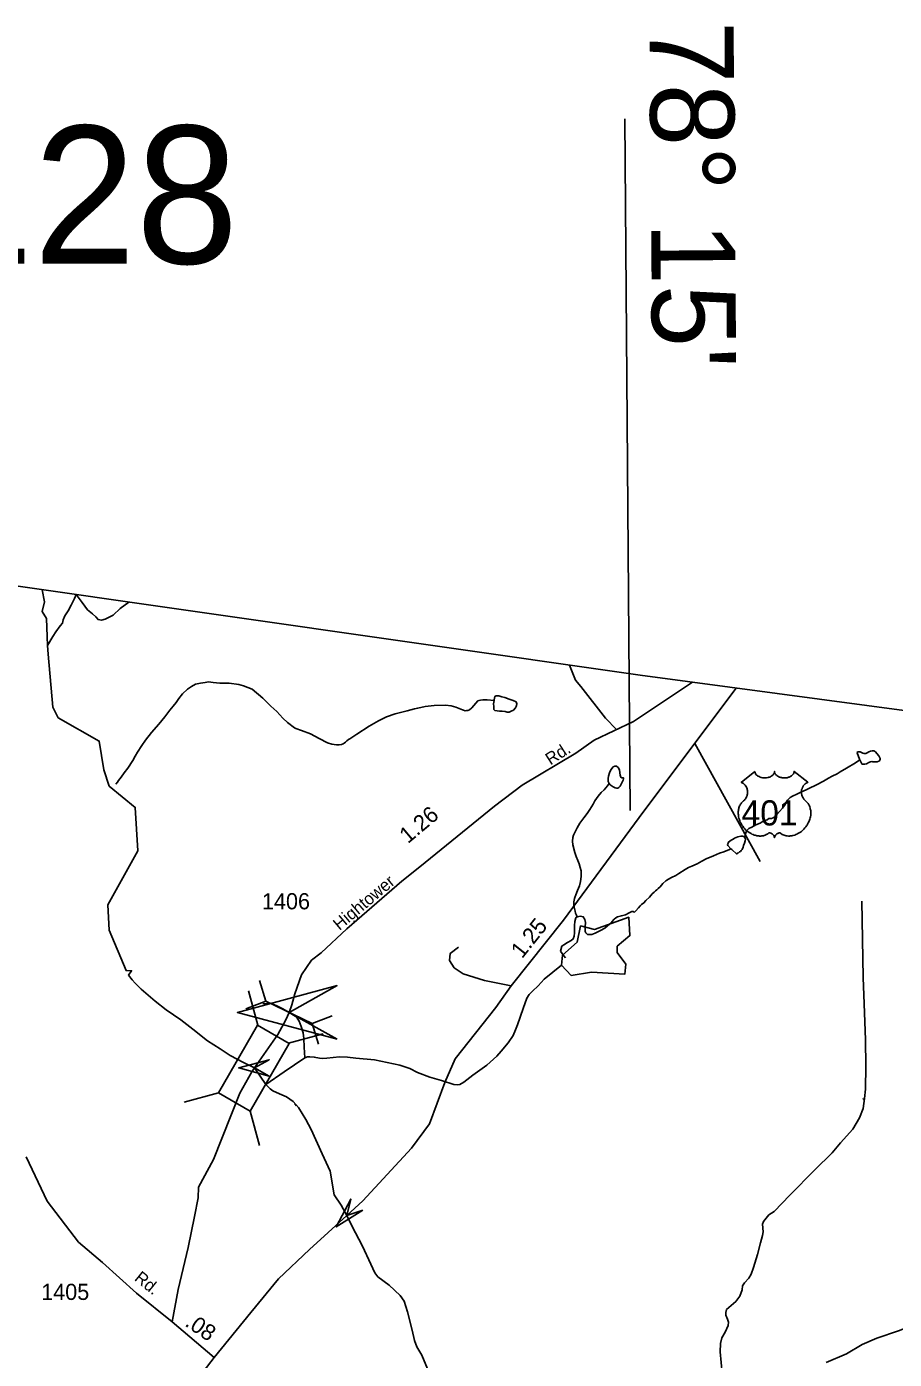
# Model space of a CAD drawing. Extents: x 2126262 to 2293712, y 749403 to 919119.
# Drawn here: x 2216470 to 2223188, y 908802 to 919119 of the extents above; entities that cross this region are included whole.
import ezdxf

# ---------------------------------------------------------------- set-up
doc = ezdxf.new("R2010")
doc.units = 0
for name, color, linetype in [('Exist Boundary Political CountyLine', 7, 'Continuous'), ('Exist Hydrographic Creek Single Shore', 7, 'Continuous'), ('Exist Hydrographic Misc Water Feature', 7, 'Continuous'), ('Exist Hydrographic Pond Under 1500 Sq Ft', 7, 'Continuous'), ('Exist Road Non-System Type 51', 7, 'Continuous'), ('Exist Road Primary US Attributed', 7, 'Continuous'), ('Exist Road Primary US Mileage Hundredths English Label', 7, 'Continuous'), ('Exist Road Primary US Shield CELL', 7, 'Continuous'), ('Exist Road Primary US Shield Number Label', 7, 'Continuous'), ('Exist Road Secondary Mileage Hundredths English Label', 7, 'Continuous'), ('Exist Road Secondary Structure Pipe Attributed CELL', 7, 'Continuous'), ('Exist Road Secondary Structure Pipe CELL', 7, 'Continuous'), ('Exist Road Secondary Structure Pipe Number Label', 7, 'Continuous'), ('Exist Road Secondary Structure Standard Bridge Attributed CELL', 7, 'Continuous'), ('Exist Road Secondary Structure Standard Bridge CELL', 7, 'Continuous'), ('Exist Road Secondary Type 41 Attributed', 7, 'Continuous'), ('Exist Road Secondary Type 51 Attributed', 7, 'Continuous'), ('Exist Road Secondary Type 51 Label', 7, 'Continuous'), ('Exist Road Secondary Type 51 Number Label', 7, 'Continuous'), ('Map Preparation Longitude Latitude Lines', 7, 'Continuous')]:
    doc.layers.add(name, color=color, linetype=linetype)

msp = doc.modelspace()

# ---------------------------------------------------------------- linework, layer by layer
at = {"layer": 'Exist Boundary Political CountyLine'}
msp.add_lwpolyline([(2223670, 913771), (2221219, 914098), (2204318, 916517)], dxfattribs=at)
at = {"layer": 'Exist Hydrographic Creek Single Shore'}
for points in [[(2216633, 914328), (2216623, 914537), (2216590, 914592), (2216608, 914667), (2216591, 914760)], [(2216854, 914722), (2216842, 914692), (2216816, 914641), (2216793, 914597), (2216766, 914558), (2216753, 914526), (2216747, 914500), (2216730, 914480), (2216696, 914434), (2216674, 914398), (2216633, 914328)], [(2217259, 911776), (2217283, 911811), (2217240, 911812), (2217109, 912124), (2217099, 912321), (2217330, 912740), (2217311, 913075), (2217110, 913240), (2217067, 913365), (2217032, 913589), (2216714, 913769), (2216672, 913852), (2216636, 914260), (2216633, 914328)], [(2218323, 910929), (2218234, 911058), (2218150, 911100), (2218046, 911155), (2217969, 911206), (2217871, 911267), (2217758, 911358), (2217664, 911431), (2217550, 911507), (2217466, 911575), (2217357, 911668), (2217311, 911714), (2217286, 911740), (2217259, 911776)], [(2219574, 908730), (2219530, 908835), (2219491, 908898), (2219473, 908947), (2219454, 909028), (2219419, 909171), (2219393, 909253), (2219362, 909296), (2219277, 909377), (2219189, 909441), (2219166, 909471), (2219134, 909538), (2219071, 909679), (2218988, 909836), (2218949, 909917), (2218906, 909996), (2218851, 910077), (2218819, 910259), (2218759, 910392), (2218674, 910581), (2218632, 910658), (2218576, 910751), (2218533, 910798), (2218482, 910835), (2218428, 910858), (2218377, 910880), (2218355, 910896), (2218323, 910929)]]:
    msp.add_lwpolyline(points, dxfattribs=at)
at = {"layer": 'Exist Hydrographic Misc Water Feature'}
for points in [[(2216854, 914722), (2216900, 914660), (2216941, 914605), (2216979, 914574), (2217007, 914550), (2217024, 914529), (2217049, 914525), (2217078, 914532), (2217141, 914564), (2217194, 914614), (2217262, 914664)], [(2220089, 913902), (2220035, 913908), (2220023, 913908), (2220003, 913908), (2219983, 913905), (2219973, 913903), (2219963, 913899), (2219949, 913883), (2219932, 913863), (2219916, 913845), (2219898, 913831), (2219886, 913825), (2219876, 913825), (2219864, 913823), (2219852, 913827), (2219844, 913831), (2219792, 913850), (2219756, 913862), (2219714, 913866), (2219624, 913865), (2219556, 913857), (2219498, 913844), (2219474, 913838), (2219416, 913822), (2219322, 913799), (2219256, 913776), (2219195, 913744), (2219123, 913704), (2219027, 913641), (2218972, 913607), (2218962, 913601), (2218950, 913590), (2218940, 913580), (2218928, 913572), (2218920, 913566), (2218908, 913562), (2218890, 913560), (2218870, 913560), (2218834, 913564), (2218800, 913575), (2218736, 913609), (2218669, 913644), (2218599, 913670), (2218555, 913686), (2218545, 913692), (2218489, 913733), (2218453, 913765), (2218406, 913817), (2218360, 913858), (2218298, 913920), (2218215, 913991), (2218149, 914017), (2218113, 914027), (2218037, 914036), (2217965, 914037), (2217913, 914043), (2217877, 914047), (2217853, 914043), (2217815, 914036), (2217777, 914028), (2217747, 914012), (2217715, 913990), (2217678, 913954), (2217648, 913919), (2217628, 913887), (2217604, 913859), (2217579, 913829), (2217539, 913777), (2217493, 913720), (2217436, 913656), (2217390, 913596), (2217361, 913553), (2217329, 913503), (2217311, 913471), (2217293, 913439), (2217254, 913379), (2217226, 913343), (2217202, 913308), (2217182, 913282), (2217173, 913270), (2217161, 913254)], [(2220089, 913902), (2220085, 913876), (2220086, 913856), (2220086, 913844), (2220088, 913834), (2220094, 913826), (2220114, 913822), (2220130, 913821), (2220150, 913821), (2220174, 913817), (2220190, 913811), (2220206, 913813), (2220222, 913819), (2220240, 913829), (2220254, 913845), (2220260, 913855), (2220263, 913865), (2220265, 913877), (2220259, 913891), (2220237, 913903), (2220207, 913913), (2220171, 913927), (2220149, 913931), (2220127, 913938), (2220105, 913938), (2220095, 913934), (2220089, 913908), (2220089, 913902)], [(2222921, 913444), (2222919, 913448), (2222901, 913497), (2222903, 913504), (2222913, 913506), (2222923, 913504), (2222943, 913494), (2222953, 913492), (2222967, 913492), (2222977, 913498), (2222991, 913504), (2223003, 913510), (2223017, 913512), (2223031, 913513), (2223035, 913511), (2223041, 913505), (2223053, 913493), (2223067, 913473), (2223075, 913459), (2223077, 913453), (2223077, 913449), (2223075, 913441), (2223074, 913437), (2223068, 913433), (2223054, 913427), (2223042, 913427), (2223030, 913427), (2223022, 913428), (2223014, 913430), (2223002, 913428), (2222996, 913426), (2222986, 913420), (2222978, 913416), (2222971, 913412), (2222960, 913410), (2222952, 913410), (2222942, 913410), (2222936, 913412), (2222921, 913444)], [(2220981, 913259), (2220988, 913251), (2221012, 913233), (2221026, 913227), (2221036, 913225), (2221046, 913225), (2221056, 913229), (2221064, 913239), (2221081, 913271), (2221087, 913281), (2221089, 913287), (2221091, 913297), (2221091, 913303), (2221079, 913305), (2221071, 913309), (2221065, 913325), (2221061, 913363), (2221056, 913375), (2221049, 913383), (2221037, 913393), (2221023, 913395), (2221011, 913389), (2220993, 913367), (2220983, 913343), (2220975, 913316), (2220973, 913298), (2220973, 913284), (2220973, 913276), (2220981, 913259)], [(2222921, 913444), (2222888, 913421), (2222816, 913379), (2222768, 913350), (2222744, 913336), (2222707, 913318), (2222677, 913302), (2222639, 913279), (2222585, 913249), (2222569, 913241), (2222541, 913229), (2222506, 913212), (2222468, 913196), (2222432, 913178), (2222400, 913162), (2222382, 913151), (2222368, 913139), (2222360, 913131), (2222352, 913119), (2222338, 913091), (2222322, 913069), (2222299, 913043), (2222279, 913021), (2222257, 913000), (2222249, 912994), (2222237, 912990), (2222217, 912988), (2222202, 912980), (2222186, 912974), (2222174, 912968), (2222164, 912962), (2222148, 912953), (2222116, 912939), (2222084, 912923), (2222062, 912911), (2222054, 912905), (2222046, 912897), (2222040, 912887), (2222036, 912871), (2222030, 912851), (2222029, 912843)], [(2220981, 913259), (2220968, 913243), (2220942, 913212), (2220918, 913190), (2220896, 913162), (2220870, 913126), (2220857, 913100), (2220831, 913060), (2220809, 913029), (2220783, 912995), (2220754, 912953), (2220732, 912917), (2220718, 912891), (2220704, 912859), (2220698, 912843), (2220697, 912813), (2220699, 912785), (2220713, 912727), (2220725, 912695), (2220738, 912665), (2220748, 912637), (2220756, 912611), (2220762, 912585), (2220764, 912567), (2220762, 912541), (2220757, 912501), (2220749, 912469), (2220735, 912431), (2220723, 912397), (2220714, 912377), (2220712, 912371), (2220706, 912343), (2220706, 912323), (2220708, 912303), (2220716, 912271), (2220720, 912257), (2220727, 912241), (2220733, 912229)], [(2221923, 912754), (2221899, 912781), (2221897, 912788), (2221901, 912797), (2221905, 912806), (2221915, 912814), (2221925, 912822), (2221939, 912830), (2221949, 912836), (2221977, 912846), (2221999, 912852), (2222013, 912852), (2222021, 912850), (2222025, 912849), (2222029, 912843)], [(2222029, 912843), (2222033, 912835), (2222035, 912829), (2222033, 912815), (2222027, 912799), (2222021, 912780), (2222017, 912766), (2222009, 912750), (2222002, 912742), (2221996, 912734), (2221989, 912730), (2221980, 912724), (2221972, 912720), (2221968, 912714), (2221929, 912748), (2221923, 912754)], [(2221923, 912754), (2221911, 912748), (2221868, 912731), (2221835, 912721), (2221788, 912701), (2221730, 912676), (2221698, 912660), (2221660, 912638), (2221621, 912619), (2221595, 912609), (2221567, 912595), (2221519, 912564), (2221495, 912548), (2221463, 912532), (2221440, 912520), (2221426, 912512), (2221418, 912506), (2221396, 912485), (2221374, 912461), (2221358, 912447), (2221348, 912437), (2221338, 912429), (2221328, 912419), (2221314, 912407), (2221291, 912381), (2221265, 912354), (2221249, 912336), (2221231, 912324)], [(2221231, 912324), (2221219, 912312), (2221206, 912297), (2221186, 912274), (2221174, 912262)], [(2222379, 910073), (2222571, 910268), (2222705, 910400), (2222772, 910478), (2222866, 910583), (2222919, 910672), (2222945, 910745), (2222956, 910821), (2222965, 910893), (2222966, 911072), (2222965, 911276), (2222953, 911554), (2222945, 911758), (2222936, 912350)], [(2220733, 912229), (2220723, 912221), (2220715, 912193), (2220711, 912161), (2220711, 912133), (2220712, 912105), (2220708, 912079), (2220700, 912057), (2220686, 912045), (2220658, 912029), (2220628, 912010), (2220614, 912002), (2220603, 911962), (2220629, 911926), (2220641, 911911)], [(2221174, 912262), (2221172, 912266), (2221166, 912270), (2221156, 912270), (2221134, 912258), (2221106, 912244), (2221075, 912236), (2221045, 912227), (2221031, 912219), (2221019, 912209), (2221001, 912189), (2220985, 912173), (2220947, 912139), (2220913, 912122), (2220871, 912102), (2220846, 912092), (2220834, 912090), (2220824, 912090), (2220812, 912092), (2220798, 912104), (2220793, 912114), (2220795, 912150), (2220797, 912184), (2220791, 912208), (2220779, 912228), (2220757, 912233), (2220733, 912229)], [(2218625, 911136), (2218644, 911144), (2218662, 911145), (2218697, 911142), (2218738, 911134), (2218764, 911132), (2218793, 911135), (2218892, 911145), (2218954, 911141), (2219020, 911135), (2219164, 911120), (2219359, 911079), (2219437, 911053), (2219497, 911022), (2219592, 910987), (2219681, 910961), (2219778, 910930), (2219802, 910927), (2219825, 910931), (2219856, 910949), (2219925, 911003), (2220032, 911079), (2220109, 911148), (2220144, 911188), (2220199, 911253), (2220236, 911309), (2220255, 911352), (2220271, 911393), (2220315, 911517), (2220343, 911597), (2220360, 911626), (2220387, 911653), (2220430, 911694), (2220477, 911745), (2220610, 911854)], [(2218625, 911136), (2218618, 911220), (2218617, 911287), (2218610, 911329), (2218596, 911379), (2218579, 911419), (2218564, 911444), (2218549, 911459), (2218502, 911488), (2218453, 911516), (2218402, 911542), (2218369, 911555), (2218356, 911559), (2218331, 911556), (2218300, 911555)], [(2218323, 910929), (2218464, 911029), (2218625, 911136)], [(2218560, 910765), (2218546, 910780)], [(2222945, 910813), (2222950, 910822)], [(2221854, 908695), (2221840, 908860), (2221842, 908924), (2221853, 908969), (2221879, 909012), (2221901, 909065), (2221903, 909090), (2221897, 909112), (2221882, 909144), (2221882, 909165), (2221888, 909188), (2221907, 909204), (2221960, 909249), (2221991, 909291), (2222010, 909340), (2222013, 909370), (2222027, 909395), (2222061, 909430), (2222080, 909461), (2222097, 909513), (2222128, 909615), (2222151, 909705), (2222168, 909760), (2222172, 909790), (2222167, 909848), (2222175, 909869), (2222216, 909920), (2222258, 909947), (2222379, 910073)], [(2222660, 908779), (2222818, 908844), (2222939, 908916), (2223051, 908965), (2223220, 909023), (2223338, 909070), (2223411, 909101), (2223516, 909125), (2223707, 909167), (2223830, 909189), (2223922, 909211), (2223984, 909236), (2224047, 909280), (2224115, 909351), (2224187, 909440), (2224212, 909506), (2224256, 909677), (2224281, 909766), (2224302, 909802), (2224328, 909826), (2224357, 909839), (2224412, 909853), (2224463, 909858), (2224493, 909861)]]:
    msp.add_lwpolyline(points, dxfattribs=at)
at = {"layer": 'Exist Hydrographic Pond Under 1500 Sq Ft'}
msp.add_lwpolyline([(2220685, 911774), (2220610, 911854), (2220618, 911930), (2220733, 912032), (2220758, 912157), (2220866, 912131), (2221132, 912224), (2221141, 912083), (2221042, 912000), (2221042, 911951), (2221110, 911861), (2221102, 911785), (2220843, 911800), (2220685, 911774)], dxfattribs=at)
at = {"layer": 'Exist Road Non-System Type 51'}
msp.add_line((2221642, 913570), (2222150, 912657), dxfattribs=at)
for points in [[(2221036, 913679), (2220952, 913766), (2220761, 914012), (2220720, 914059), (2220673, 914176)], [(2220222, 911694), (2220016, 911734), (2219850, 911787), (2219781, 911834), (2219745, 911889), (2219750, 911945), (2219814, 911994)]]:
    msp.add_lwpolyline(points, dxfattribs=at)
at = {"layer": 'Exist Road Primary US Attributed'}
for points in [[(2218949, 909917), (2219073, 910030), (2219449, 910437), (2219590, 910625), (2219709, 910946), (2219788, 911129), (2220103, 911525), (2220222, 911694), (2220627, 912201), (2221248, 913046), (2221964, 913999)], [(2217921, 908816), (2218207, 909164), (2218419, 909425), (2218659, 909652), (2218949, 909917)], [(2214385, 901365), (2214412, 901699), (2214495, 902483), (2214573, 903173), (2214614, 903350), (2214664, 903485), (2214802, 903739), (2215221, 904445), (2215644, 905169), (2216154, 905961), (2216504, 906546), (2216877, 907159), (2217093, 907499), (2217509, 908153), (2217727, 908560), (2217921, 908816)]]:
    msp.add_lwpolyline(points, dxfattribs=at)
at = {"layer": 'Exist Road Primary US Shield CELL'}
msp.add_lwpolyline([(2222108, 913354), (2222108, 913350), (2222109, 913344), (2222110, 913342), (2222112, 913337), (2222116, 913330), (2222122, 913324), (2222128, 913319), (2222133, 913317), (2222140, 913313), (2222148, 913309), (2222157, 913307), (2222167, 913305), (2222177, 913304), (2222187, 913303), (2222198, 913304), (2222210, 913306), (2222216, 913308), (2222222, 913310), (2222228, 913312), (2222234, 913316), (2222239, 913319), (2222243, 913322), (2222249, 913327), (2222253, 913333), (2222255, 913336), (2222257, 913339), (2222259, 913346), (2222259, 913348), (2222260, 913354), (2222260, 913349), (2222261, 913346), (2222262, 913343), (2222263, 913340), (2222265, 913335), (2222268, 913332), (2222272, 913326), (2222275, 913323), (2222278, 913321), (2222285, 913316), (2222294, 913312), (2222298, 913310), (2222302, 913309), (2222308, 913307), (2222313, 913306), (2222319, 913305), (2222324, 913304), (2222330, 913303), (2222335, 913303), (2222341, 913303), (2222346, 913304), (2222351, 913304), (2222357, 913305), (2222362, 913306), (2222369, 913308), (2222374, 913310), (2222379, 913312), (2222386, 913316), (2222391, 913319), (2222395, 913322), (2222400, 913327), (2222404, 913332), (2222407, 913335), (2222409, 913339), (2222410, 913343), (2222411, 913347), (2222412, 913351), (2222412, 913354), (2222518, 913270), (2222516, 913269), (2222510, 913266), (2222505, 913263), (2222498, 913258), (2222495, 913255), (2222492, 913252), (2222489, 913249), (2222486, 913246), (2222483, 913242), (2222481, 913238), (2222478, 913233), (2222476, 913229), (2222473, 913220), (2222471, 913215), (2222470, 913210), (2222469, 913201), (2222469, 913196), (2222469, 913192), (2222469, 913187), (2222469, 913183), (2222470, 913178), (2222471, 913174), (2222472, 913169), (2222474, 913163), (2222476, 913157), (2222481, 913148), (2222487, 913138), (2222492, 913133), (2222496, 913129), (2222503, 913123), (2222506, 913120), (2222510, 913116), (2222517, 913108), (2222520, 913104), (2222523, 913100), (2222525, 913096), (2222528, 913092), (2222530, 913088), (2222533, 913079), (2222536, 913070), (2222537, 913065), (2222539, 913055), (2222540, 913050), (2222541, 913039), (2222541, 913027), (2222540, 913015), (2222538, 913002), (2222536, 912994), (2222533, 912984), (2222530, 912976), (2222526, 912964), (2222521, 912955), (2222516, 912945), (2222512, 912938), (2222507, 912932), (2222502, 912924), (2222495, 912916), (2222487, 912907), (2222481, 912901), (2222473, 912894), (2222468, 912889), (2222461, 912884), (2222451, 912878), (2222441, 912872), (2222433, 912868), (2222426, 912865), (2222416, 912861), (2222401, 912857), (2222395, 912855), (2222388, 912854), (2222382, 912854), (2222376, 912853), (2222367, 912853), (2222359, 912854), (2222351, 912855), (2222343, 912857), (2222335, 912859), (2222327, 912862), (2222319, 912866), (2222306, 912875), (2222302, 912877), (2222300, 912877), (2222295, 912877), (2222290, 912876), (2222285, 912874), (2222282, 912873), (2222279, 912870), (2222276, 912868), (2222272, 912864), (2222269, 912862), (2222267, 912859), (2222264, 912853), (2222262, 912851), (2222261, 912847), (2222260, 912842), (2222258, 912849), (2222256, 912853), (2222254, 912857), (2222252, 912860), (2222248, 912864), (2222245, 912867), (2222241, 912871), (2222236, 912873), (2222233, 912875), (2222230, 912876), (2222226, 912877), (2222223, 912877), (2222220, 912877), (2222217, 912877), (2222212, 912873), (2222207, 912870), (2222202, 912867), (2222196, 912864), (2222192, 912862), (2222187, 912860), (2222181, 912858), (2222174, 912856), (2222168, 912855), (2222162, 912854), (2222155, 912853), (2222150, 912853), (2222144, 912853), (2222138, 912854), (2222132, 912854), (2222124, 912855), (2222117, 912857), (2222110, 912859), (2222103, 912861), (2222095, 912864), (2222085, 912868), (2222079, 912872), (2222068, 912878), (2222056, 912886), (2222046, 912894), (2222039, 912900), (2222029, 912910), (2222023, 912917), (2222014, 912929), (2222008, 912938), (2222004, 912944), (2221999, 912955), (2221995, 912961), (2221991, 912970), (2221988, 912979), (2221986, 912987), (2221984, 912992), (2221982, 913002), (2221981, 913008), (2221980, 913017), (2221979, 913026), (2221979, 913035), (2221979, 913042), (2221980, 913050), (2221981, 913059), (2221983, 913067), (2221985, 913072), (2221987, 913079), (2221990, 913086), (2221993, 913093), (2221997, 913099), (2222001, 913105), (2222005, 913111), (2222011, 913117), (2222016, 913122), (2222021, 913126), (2222028, 913132), (2222031, 913136), (2222035, 913141), (2222038, 913146), (2222040, 913150), (2222043, 913156), (2222045, 913161), (2222048, 913168), (2222049, 913173), (2222050, 913179), (2222051, 913186), (2222051, 913193), (2222051, 913199), (2222050, 913207), (2222049, 913214), (2222047, 913220), (2222045, 913227), (2222042, 913232), (2222038, 913239), (2222034, 913246), (2222029, 913251), (2222024, 913256), (2222020, 913259), (2222015, 913262), (2222010, 913265), (2222005, 913268), (2222002, 913269)], close=True, dxfattribs=at)
at = {"layer": 'Exist Road Secondary Structure Pipe Attributed CELL'}
msp.add_lwpolyline([(2218874, 911281), (2218102, 911488), (2218874, 911695), (2218502, 911488)], close=True, dxfattribs=at)
at = {"layer": 'Exist Road Secondary Structure Pipe CELL'}
for p, q in [((2218273, 911734), (2218323, 911575)), ((2218167, 911516), (2218323, 911575)), ((2218323, 911575), (2218680, 911402)), ((2218836, 911461), (2218680, 911402)), ((2218731, 911243), (2218680, 911402))]:
    msp.add_line(p, q, dxfattribs=at)
at = {"layer": 'Exist Road Secondary Structure Standard Bridge Attributed CELL'}
for points in [[(2218348, 910995), (2218112, 911058), (2218348, 911121), (2218234, 911058)], [(2219073, 909958), (2218867, 909827), (2218980, 910043), (2218949, 909917)]]:
    msp.add_lwpolyline(points, close=True, dxfattribs=at)
at = {"layer": 'Exist Road Secondary Structure Standard Bridge CELL'}
for p, q in [((2218259, 911388), (2218187, 911655)), ((2218498, 911250), (2218765, 911322)), ((2217690, 910793), (2217956, 910865)), ((2218273, 910458), (2218201, 910724))]:
    msp.add_line(p, q, dxfattribs=at)
msp.add_lwpolyline([(2217956, 910865), (2218258, 911389), (2218503, 911248), (2218201, 910724)], close=True, dxfattribs=at)
at = {"layer": 'Exist Road Secondary Type 41 Attributed'}
for points in [[(2221624, 914044), (2221168, 913740), (2220865, 913595), (2220721, 913496), (2220306, 913247), (2220093, 913085), (2219513, 912616)], [(2219513, 912616), (2219375, 912504), (2218948, 912134), (2218750, 911950), (2218676, 911892), (2218598, 911780), (2218546, 911633), (2218523, 911546), (2218502, 911488), (2218476, 911431), (2218415, 911318), (2218234, 911058)], [(2218234, 911058), (2218214, 911028), (2218120, 910864), (2217916, 910349), (2217802, 910134), (2217798, 910052), (2217771, 909908), (2217721, 909668), (2217644, 909343), (2217596, 909092)]]:
    msp.add_lwpolyline(points, dxfattribs=at)
at = {"layer": 'Exist Road Secondary Type 51 Attributed'}
msp.add_line((2217921, 908816), (2217596, 909092), dxfattribs=at)
msp.add_lwpolyline([(2217596, 909092), (2217322, 909314), (2217057, 909551), (2216871, 909710), (2216628, 910026), (2216467, 910369)], dxfattribs=at)
at = {"layer": 'Map Preparation Longitude Latitude Lines'}
msp.add_line((2221143, 913052), (2221102, 918406), dxfattribs=at)

# ---------------------------------------------------------------- texts
at = {"layer": 'Exist Road Primary US Mileage Hundredths English Label'}
msp.add_text('1.25', height=125, rotation=51.4214, dxfattribs=at).set_placement((2220306, 911899))
at = {"layer": 'Exist Road Primary US Shield Number Label'}
msp.add_text('401', height=195, dxfattribs=at).set_placement((2222004, 912935))
at = {"layer": 'Exist Road Secondary Mileage Hundredths English Label'}
for s, rotation, p in [('1.26', 40.1023, (2219422, 912790)), ('.08', 325.9567, (2217688, 909066))]:
    msp.add_text(s, height=125, rotation=rotation, dxfattribs=at).set_placement(p)
at = {"layer": 'Exist Road Secondary Structure Pipe Number Label'}
msp.add_text('P128', height=1066.3, dxfattribs=at).set_placement((2214779, 917285))
at = {"layer": 'Exist Road Secondary Type 51 Label'}
for s, rotation, p in [('Rd.', 32.7399, (2220525, 913399)), ('Hightower', 40.1023, (2218892, 912118)), ('Rd.', 321.0537, (2217298, 909419))]:
    msp.add_text(s, height=95, rotation=rotation, dxfattribs=at).set_placement(p)
at = {"layer": 'Exist Road Secondary Type 51 Number Label'}
for s, p in [('1406', (2218292, 912286)), ('1405', (2216583, 909262))]:
    msp.add_text(s, height=125, dxfattribs=at).set_placement(p)
at = {"layer": 'Map Preparation Longitude Latitude Lines'}
msp.add_text("78° 15'", height=650, rotation=270.4329, dxfattribs=at).set_placement((2221293, 919159))

doc.saveas('drawing.dxf')
